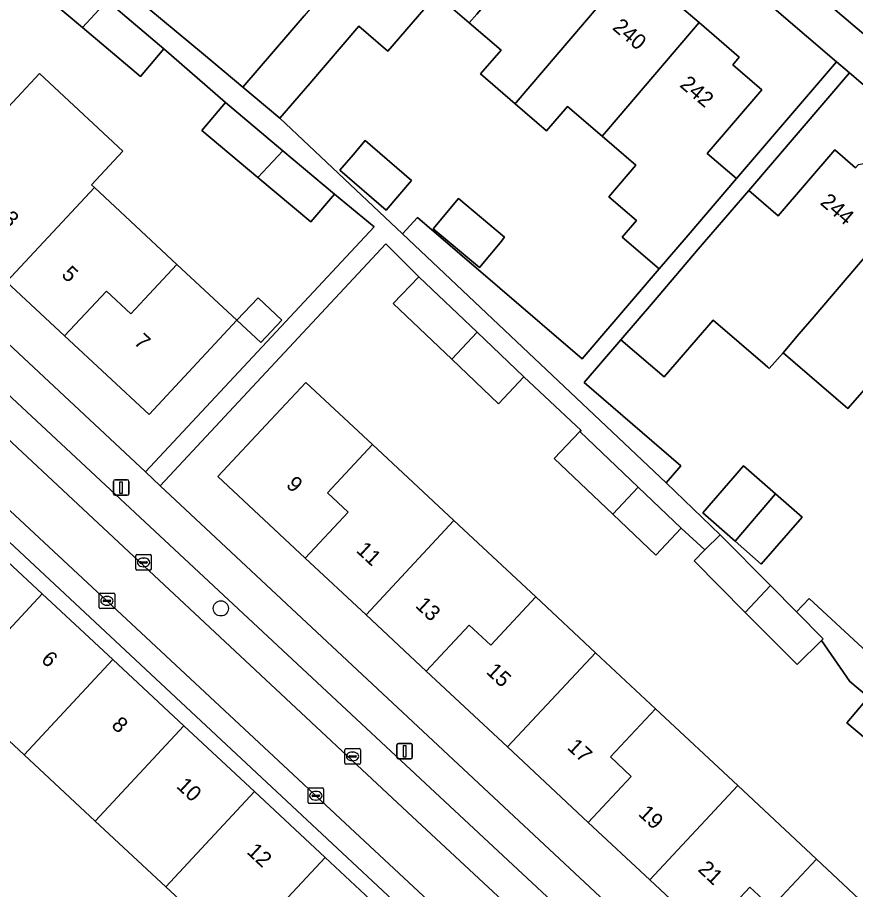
# Model space of a CAD drawing. Extents: x 162344 to 162869, y 381217 to 381818.
# Drawn here: x 162555.1 to 162609, y 381674.4 to 381730.6 of the extents above; entities that cross this region are included whole.
import ezdxf

# ---------------------------------------------------------------- set-up
doc = ezdxf.new("R2010")
doc.units = 0
for name, color, linetype in [('IMGEO_Boom', 7, 'Continuous'), ('IMGEO_Erf', 7, 'Continuous'), ('IMGEO_Fietspad_gesloten', 7, 'Continuous'), ('IMGEO_Kolk', 7, 'Continuous'), ('IMGEO_Lichtmast', 7, 'Continuous'), ('IMGEO_Pand', 7, 'Continuous'), ('IMGEO_Pand_nummerreeks', 7, 'Continuous'), ('IMGEO_Parkeervlak_open', 7, 'Continuous'), ('IMGEO_Rijbaan_lokaal_open', 7, 'Continuous'), ('IMGEO_Voetpad_open', 7, 'Continuous')]:
    doc.layers.add(name, color=color, linetype=linetype)

msp = doc.modelspace()

# ---------------------------------------------------------------- linework, layer by layer
at = {"layer": 'IMGEO_Boom'}
msp.add_circle((162568.156, 381692.535), 0.489, dxfattribs=at)
at = {"layer": 'IMGEO_Erf'}
for points in [[(162596.322, 381732.504), (162598.952, 381730.245), (162601.541, 381728.021), (162601.121, 381727.533), (162603.002, 381725.917), (162599.484, 381721.821), (162601.374, 381720.198), (162607.811, 381727.718), (162581.778, 381750)], [(162542.992, 381720.281), (162563.297, 381701.321), (162578.026, 381717.094), (162575.468, 381719.201), (162573.943, 381717.409), (162570.541, 381720.273), (162566.939, 381723.305), (162568.455, 381725.105), (162564.48, 381728.563), (162562.98, 381726.782), (162559.24, 381729.932), (162555.696, 381732.916)], [(162561.746, 381732.604), (162567.036, 381728.214), (162569.573, 381726.09), (162573.515, 381730.687)], [(162554.45, 381724.8), (162556.476, 381726.97), (162561.841, 381721.977), (162559.819, 381719.804), (162560.009, 381719.627), (162565.324, 381714.682), (162569.192, 381711.083), (162563.538, 381705.006), (162558.088, 381710.077), (162554.346, 381713.559)], [(162641.109, 381699.217), (162608.637, 381727.011), (162602.161, 381719.444), (162604.056, 381717.815), (162607.691, 381722.048), (162609.034, 381720.895), (162609.2, 381721.088)], [(162612.069, 381682.135), (162608.475, 381685.167), (162609.862, 381686.81), (162608.666, 381687.82), (162606.841, 381690.474), (162605.272, 381688.915), (162601.931, 381692.276), (162598.631, 381695.597), (162599.334, 381696.296), (162597.813, 381697.691), (162596.168, 381695.962), (162593.402, 381698.595), (162589.63, 381702.185), (162591.274, 381703.913), (162591.351, 381703.994), (162587.677, 381707.435), (162586.038, 381705.711), (162583.032, 381708.569), (162579.26, 381712.156), (162580.899, 381713.88), (162578.781, 381715.999), (162564.247, 381700.434), (162622.51, 381646.029)], [(162609.6, 381706.628), (162608.546, 381705.405), (162604.373, 381708.988), (162603.481, 381707.984), (162603.386, 381708.066), (162603.222, 381708.206), (162599.855, 381711.095), (162596.711, 381707.431), (162593.913, 381709.832), (162591.547, 381707.074), (162597.786, 381701.721), (162596.834, 381700.611), (162600.311, 381697.267), (162603.549, 381694.009), (162605.241, 381692.306), (162606.042, 381693.176), (162610.347, 381689.206)], [(162599.464, 381671.623), (162595.782, 381675.059), (162591.822, 381678.754), (162586.616, 381683.614), (162581.385, 381688.496), (162577.507, 381692.115), (162573.595, 381695.767), (162567.969, 381701.017), (162571.381, 381704.673), (162573.632, 381707.085), (162577.916, 381703.087), (162583.17, 381698.183), (162588.433, 381693.272), (162592.279, 381689.682), (162596.144, 381686.075), (162601.445, 381681.127), (162606.512, 381676.399), (162610.649, 381672.537)], [(162569.154, 381670.372), (162564.603, 381674.609), (162560.059, 381678.84), (162555.476, 381683.106), (162550.927, 381687.341)]]:
    msp.add_lwpolyline(points, dxfattribs=at)
for points in [[(162592.71, 381722.935), (162590.48, 381724.85), (162589.137, 381723.286), (162587.113, 381725.024), (162584.88, 381726.942), (162586.2, 381728.479), (162584.152, 381730.238), (162582.034, 381732.057), (162578.903, 381728.412), (162577.046, 381730.008), (162573.879, 381726.321), (162571.963, 381724.09), (162579.844, 381716.65), (162580.824, 381717.707), (162591.418, 381708.607), (162596.381, 381714.385), (162593.998, 381716.432), (162594.918, 381717.503), (162593.142, 381719.036), (162594.886, 381721.066)], [(162576.674, 381721.739), (162577.454, 381722.645), (162580.438, 381720.078), (162578.802, 381718.175), (162575.817, 381720.743)], [(162586.135, 381716.074), (162584.805, 381714.484), (162581.832, 381716.969), (162583.459, 381718.915), (162586.431, 381716.429)], [(162569.192, 381711.083), (162570.557, 381712.53), (162572.082, 381711.09), (162570.722, 381709.648)], [(162548.344, 381702.569), (162547.662, 381701.832), (162552.208, 381697.599), (162556.645, 381693.468), (162561.194, 381689.233), (162565.777, 381684.966), (162570.32, 381680.736), (162574.872, 381676.499), (162579.382, 381672.299), (162583.891, 381668.101), (162588.442, 381663.864), (162592.919, 381659.696), (162597.312, 381655.606), (162601.823, 381651.406), (162606.458, 381647.09), (162610.852, 381643), (162615.546, 381638.629), (162616.162, 381639.291), (162606.523, 381648.285)], [(162601.276, 381696.857), (162599.188, 381698.675), (162601.824, 381701.703), (162603.88, 381699.914), (162605.602, 381698.416), (162602.965, 381695.387)]]:
    msp.add_lwpolyline(points, close=True, dxfattribs=at)
at = {"layer": 'IMGEO_Fietspad_gesloten'}
msp.add_lwpolyline([(162530.162, 381796.875), (162530.974, 381796.217), (162578.489, 381755.878), (162611.83, 381727.598), (162620.898, 381719.907), (162656.302, 381689.888), (162668.485, 381679.538), (162672.31, 381676.305)], dxfattribs=at)
at = {"layer": 'IMGEO_Kolk'}
for p, q in [((162562.675, 381695.071), (162562.675, 381695.923)), ((162562.75, 381695.997), (162563.602, 381695.997)), ((162563.163, 381695.777), (162563.188, 381695.777)), ((162563.676, 381695.923), (162563.676, 381695.071)), ((162562.934, 381695.491), (162562.934, 381695.503)), ((162563.372, 381695.454), (162562.974, 381695.454)), ((162562.977, 381695.54), (162563.375, 381695.54)), ((162563.186, 381695.217), (162563.161, 381695.217)), ((162563.418, 381695.503), (162563.418, 381695.491)), ((162563.602, 381694.997), (162562.75, 381694.997)), ((162560.317, 381692.595), (162560.317, 381693.447)), ((162560.392, 381693.521), (162561.244, 381693.521)), ((162561.318, 381693.447), (162561.318, 381692.595)), ((162560.576, 381693.015), (162560.576, 381693.027)), ((162561.014, 381692.978), (162560.616, 381692.978)), ((162560.619, 381693.064), (162561.017, 381693.064)), ((162560.805, 381693.301), (162560.83, 381693.301)), ((162561.06, 381693.027), (162561.06, 381693.015)), ((162561.244, 381692.521), (162560.392, 381692.521)), ((162560.828, 381692.741), (162560.803, 381692.741)), ((162576.138, 381682.578), (162576.138, 381683.43)), ((162576.213, 381683.504), (162577.065, 381683.504)), ((162577.139, 381683.43), (162577.139, 381682.578)), ((162576.397, 381682.998), (162576.397, 381683.01)), ((162576.835, 381682.961), (162576.437, 381682.961)), ((162576.44, 381683.047), (162576.838, 381683.047)), ((162576.626, 381683.284), (162576.651, 381683.284)), ((162576.881, 381683.01), (162576.881, 381682.998)), ((162577.065, 381682.504), (162576.213, 381682.504)), ((162576.649, 381682.724), (162576.624, 381682.724)), ((162573.774, 381680.048), (162573.774, 381680.9)), ((162573.849, 381680.974), (162574.701, 381680.974)), ((162574.076, 381680.517), (162574.474, 381680.517)), ((162574.262, 381680.754), (162574.287, 381680.754)), ((162574.775, 381680.9), (162574.775, 381680.048)), ((162574.701, 381679.974), (162573.849, 381679.974)), ((162574.033, 381680.468), (162574.033, 381680.48)), ((162574.471, 381680.431), (162574.073, 381680.431)), ((162574.285, 381680.194), (162574.26, 381680.194)), ((162574.517, 381680.48), (162574.517, 381680.468))]:
    msp.add_line(p, q, dxfattribs=at)
for points in [[(162562.675, 381695.071), (162562.675, 381695.923)], [(162562.75, 381695.997), (162563.602, 381695.997)], [(162563.676, 381695.923), (162563.676, 381695.071)], [(162563.602, 381694.997), (162562.75, 381694.997)], [(162560.317, 381692.595), (162560.317, 381693.447)], [(162560.392, 381693.521), (162561.244, 381693.521)], [(162561.318, 381693.447), (162561.318, 381692.595)], [(162561.244, 381692.521), (162560.392, 381692.521)], [(162576.138, 381682.578), (162576.138, 381683.43)], [(162576.213, 381683.504), (162577.065, 381683.504)], [(162577.139, 381683.43), (162577.139, 381682.578)], [(162577.065, 381682.504), (162576.213, 381682.504)], [(162573.774, 381680.048), (162573.774, 381680.9)], [(162573.849, 381680.974), (162574.701, 381680.974)], [(162574.775, 381680.9), (162574.775, 381680.048)], [(162574.701, 381679.974), (162573.849, 381679.974)]]:
    msp.add_lwpolyline(points, dxfattribs=at)
for centre, radius, start, end in [((162562.752, 381695.921), 0.0765, 91.552, 178.448), ((162562.752, 381695.921), 0.0765, 91.552, 178.448), ((162563.6, 381695.921), 0.0765, 1.552, 88.448), ((162563.6, 381695.921), 0.0765, 1.552, 88.448), ((162562.974, 381695.5), 0.0403, 85.8775, 175.7526), ((162562.971, 381695.49), 0.0366, 178.938, 274.7102), ((162563.375, 381695.497), 0.043, 264.8664, 352.4533), ((162563.379, 381695.502), 0.0386, 1.7309, 96.639), ((162562.752, 381695.073), 0.0765, 181.552, 268.448), ((162562.752, 381695.073), 0.0765, 181.552, 268.448), ((162563.6, 381695.073), 0.0765, 271.552, 358.448), ((162563.6, 381695.073), 0.0765, 271.552, 358.448), ((162560.394, 381693.445), 0.0765, 91.552, 178.448), ((162560.394, 381693.445), 0.0765, 91.552, 178.448), ((162561.242, 381693.445), 0.0765, 1.552, 88.448), ((162561.242, 381693.445), 0.0765, 1.552, 88.448), ((162560.616, 381693.024), 0.0403, 85.8775, 175.7526), ((162560.613, 381693.014), 0.0366, 178.938, 274.7102), ((162561.017, 381693.021), 0.043, 264.8664, 352.4533), ((162561.021, 381693.026), 0.0386, 1.7309, 96.639), ((162560.394, 381692.597), 0.0765, 181.552, 268.448), ((162560.394, 381692.597), 0.0765, 181.552, 268.448), ((162561.242, 381692.597), 0.0765, 271.552, 358.448), ((162561.242, 381692.597), 0.0765, 271.552, 358.448), ((162576.215, 381683.428), 0.0765, 91.552, 178.448), ((162576.215, 381683.428), 0.0765, 91.552, 178.448), ((162577.063, 381683.428), 0.0765, 1.552, 88.448), ((162577.063, 381683.428), 0.0765, 1.552, 88.448), ((162576.437, 381683.007), 0.0403, 85.8775, 175.7526), ((162576.434, 381682.997), 0.0366, 178.938, 274.7102), ((162576.838, 381683.004), 0.043, 264.8664, 352.4533), ((162576.842, 381683.009), 0.0386, 1.7309, 96.639), ((162576.215, 381682.58), 0.0765, 181.552, 268.448), ((162576.215, 381682.58), 0.0765, 181.552, 268.448), ((162577.063, 381682.58), 0.0765, 271.552, 358.448), ((162577.063, 381682.58), 0.0765, 271.552, 358.448), ((162573.851, 381680.898), 0.0765, 91.552, 178.448), ((162573.851, 381680.898), 0.0765, 91.552, 178.448), ((162574.073, 381680.477), 0.0403, 85.8775, 175.7526), ((162574.478, 381680.479), 0.0386, 1.7309, 96.639), ((162574.699, 381680.898), 0.0765, 1.552, 88.448), ((162574.699, 381680.898), 0.0765, 1.552, 88.448), ((162573.851, 381680.05), 0.0765, 181.552, 268.448), ((162573.851, 381680.05), 0.0765, 181.552, 268.448), ((162574.07, 381680.467), 0.0366, 178.938, 274.7102), ((162574.474, 381680.474), 0.043, 264.8664, 352.4533), ((162574.699, 381680.05), 0.0765, 271.552, 358.448), ((162574.699, 381680.05), 0.0765, 271.552, 358.448)]:
    msp.add_arc(centre, radius, start, end, dxfattribs=at)
for centre, major_axis, ratio, start_param, end_param in [((162563.162, 381695.497), (-0.387, 0.002), 0.722429, 4.712389, 7.853982), ((162563.187, 381695.497), (-0.39, 0.002), 0.717154, 1.570796, 4.712389), ((162560.804, 381693.021), (-0.387, 0.002), 0.722429, 4.712389, 7.853982), ((162560.829, 381693.021), (-0.39, 0.002), 0.717154, 1.570796, 4.712389), ((162576.625, 381683.004), (-0.387, 0.002), 0.722429, 4.712389, 7.853982), ((162576.65, 381683.004), (-0.39, 0.002), 0.717154, 1.570796, 4.712389), ((162574.261, 381680.474), (-0.387, 0.002), 0.722429, 4.712389, 7.853982), ((162574.286, 381680.474), (-0.39, 0.002), 0.717154, 1.570796, 4.712389)]:
    msp.add_ellipse(centre, major_axis=major_axis, ratio=ratio, start_param=start_param, end_param=end_param, dxfattribs=at)
at = {"layer": 'IMGEO_Lichtmast'}
for p, q in [((162561.237, 381699.913), (162561.237, 381700.713)), ((162561.237, 381700.713), (162561.237, 381699.913)), ((162561.337, 381700.813), (162562.127, 381700.813)), ((162562.127, 381700.813), (162561.337, 381700.813)), ((162562.227, 381700.713), (162562.227, 381699.913)), ((162562.227, 381699.913), (162562.227, 381700.713)), ((162562.127, 381699.813), (162561.337, 381699.813)), ((162561.337, 381699.813), (162562.127, 381699.813)), ((162579.494, 381682.942), (162579.494, 381683.742)), ((162579.494, 381683.742), (162579.494, 381682.942)), ((162579.594, 381683.842), (162580.384, 381683.842)), ((162580.384, 381683.842), (162579.594, 381683.842)), ((162580.484, 381683.742), (162580.484, 381682.942)), ((162580.484, 381682.942), (162580.484, 381683.742)), ((162580.384, 381682.842), (162579.594, 381682.842)), ((162579.594, 381682.842), (162580.384, 381682.842))]:
    msp.add_line(p, q, dxfattribs=at)
for points in [[(162561.657, 381700.688), (162561.807, 381700.688), (162561.807, 381699.938), (162561.657, 381699.938), (162561.657, 381700.688)], [(162579.914, 381683.717), (162580.064, 381683.717), (162580.064, 381682.967), (162579.914, 381682.967), (162579.914, 381683.717)]]:
    msp.add_lwpolyline(points, dxfattribs=at)
for centre, start, end in [((162561.337, 381700.713), 90, 180), ((162561.337, 381700.713), 90, 180), ((162562.127, 381700.713), 0, 90), ((162562.127, 381700.713), 360, 90), ((162561.337, 381699.913), 180, 270), ((162561.337, 381699.913), 180, 270), ((162562.127, 381699.913), 270, 0), ((162562.127, 381699.913), 270, 0), ((162579.594, 381683.742), 90, 180), ((162579.594, 381683.742), 90, 180), ((162580.384, 381683.742), 0, 90), ((162580.384, 381683.742), 360, 90), ((162579.594, 381682.942), 180, 270), ((162579.594, 381682.942), 180, 270), ((162580.384, 381682.942), 270, 0), ((162580.384, 381682.942), 270, 0)]:
    msp.add_arc(centre, 0.1, start, end, dxfattribs=at)
at = {"layer": 'IMGEO_Pand'}
for points in [[(162582.034, 381732.057), (162584.152, 381730.238), (162584.631, 381730.78), (162590.399, 381737.557), (162587.855, 381739.741), (162587.383, 381739.191), (162585.635, 381740.693), (162580.533, 381734.752), (162580.28, 381734.969), (162577.518, 381731.754), (162575.74, 381733.281), (162573.515, 381730.687), (162569.573, 381726.09), (162571.963, 381724.09), (162573.879, 381726.321), (162577.046, 381730.008), (162578.903, 381728.412)], [(162594.215, 381733.36), (162592.582, 381734.763), (162593.036, 381735.292), (162590.399, 381737.557), (162584.631, 381730.78), (162584.152, 381730.238), (162586.2, 381728.479), (162584.88, 381726.942), (162587.113, 381725.024), (162587.184, 381725.099)], [(162557.196, 381734.698), (162555.696, 381732.916), (162559.24, 381729.932), (162560.831, 381731.636)], [(162598.952, 381730.245), (162596.322, 381732.504), (162595.851, 381731.956), (162594.215, 381733.36), (162587.184, 381725.099), (162587.113, 381725.024), (162589.137, 381723.286), (162590.48, 381724.85), (162592.71, 381722.935), (162593.129, 381723.404)], [(162560.831, 381731.636), (162559.24, 381729.932), (162562.98, 381726.782), (162564.48, 381728.563)], [(162603.002, 381725.917), (162601.121, 381727.533), (162601.541, 381728.021), (162598.952, 381730.245), (162593.129, 381723.404), (162592.71, 381722.935), (162594.886, 381721.066), (162593.142, 381719.036), (162594.918, 381717.503), (162593.998, 381716.432), (162596.381, 381714.385), (162598.117, 381716.406), (162601.374, 381720.198), (162599.484, 381721.821)], [(162560.009, 381719.627), (162559.819, 381719.804), (162561.841, 381721.977), (162556.476, 381726.97), (162554.45, 381724.8), (162551.49, 381721.63), (162553.161, 381720.07), (162550.459, 381717.175), (162554.346, 381713.559)], [(162568.455, 381725.105), (162566.939, 381723.305), (162570.541, 381720.273), (162572.149, 381721.995)], [(162576.674, 381721.739), (162575.817, 381720.743), (162578.802, 381718.175), (162580.438, 381720.078), (162577.454, 381722.645)], [(162612.215, 381718.179), (162611.792, 381718.542), (162611.982, 381718.751), (162611.972, 381719.385), (162609.877, 381721.185), (162609.2, 381721.088), (162609.034, 381720.895), (162607.691, 381722.048), (162604.056, 381717.815), (162602.161, 381719.444), (162598.905, 381715.65), (162596.011, 381712.277), (162593.913, 381709.832), (162596.711, 381707.431), (162599.855, 381711.095), (162603.222, 381708.206), (162603.386, 381708.066), (162603.481, 381707.984), (162604.373, 381708.988), (162605.387, 381710.182), (162606.369, 381711.314)], [(162572.149, 381721.995), (162570.541, 381720.273), (162573.943, 381717.409), (162575.468, 381719.201)], [(162565.324, 381714.682), (162560.009, 381719.627), (162554.346, 381713.559), (162558.088, 381710.077), (162560.779, 381712.96), (162562.349, 381711.494)], [(162586.135, 381716.074), (162586.431, 381716.429), (162583.459, 381718.915), (162581.832, 381716.969), (162584.805, 381714.484)], [(162616.899, 381715.203), (162613.55, 381718.079), (162612.685, 381717.776), (162612.215, 381718.179), (162606.369, 381711.314), (162605.387, 381710.182), (162604.373, 381708.988), (162608.546, 381705.405), (162609.6, 381706.628), (162609.877, 381706.957)], [(162569.192, 381711.083), (162565.324, 381714.682), (162562.349, 381711.494), (162560.779, 381712.96), (162558.088, 381710.077), (162563.538, 381705.006)], [(162580.899, 381713.88), (162579.26, 381712.156), (162583.032, 381708.569), (162584.655, 381710.308)], [(162569.192, 381711.083), (162570.722, 381709.648), (162572.082, 381711.09), (162570.557, 381712.53)], [(162584.655, 381710.308), (162583.032, 381708.569), (162586.038, 381705.711), (162587.677, 381707.435)], [(162577.916, 381703.087), (162573.632, 381707.085), (162571.381, 381704.673), (162567.969, 381701.017), (162573.595, 381695.767), (162576.36, 381698.73), (162575.018, 381699.982)], [(162591.274, 381703.913), (162589.63, 381702.185), (162593.402, 381698.595), (162595.03, 381700.34)], [(162577.507, 381692.115), (162583.17, 381698.183), (162577.916, 381703.087), (162575.018, 381699.982), (162576.36, 381698.73), (162573.595, 381695.767)], [(162603.88, 381699.914), (162601.824, 381701.703), (162599.188, 381698.675), (162601.276, 381696.857)], [(162595.03, 381700.34), (162593.402, 381698.595), (162596.168, 381695.962), (162597.813, 381697.691)], [(162603.88, 381699.914), (162601.276, 381696.857), (162602.965, 381695.387), (162605.602, 381698.416)], [(162577.507, 381692.115), (162581.385, 381688.496), (162584.15, 381691.459), (162585.535, 381690.167), (162588.433, 381693.272), (162583.17, 381698.183)], [(162556.645, 381693.468), (162552.208, 381697.599), (162546.49, 381691.473), (162550.927, 381687.341)], [(162600.311, 381697.267), (162599.334, 381696.296), (162598.631, 381695.597), (162601.931, 381692.276), (162603.549, 381694.009)], [(162605.241, 381692.306), (162603.549, 381694.009), (162601.931, 381692.276), (162605.272, 381688.915), (162606.841, 381690.474), (162606.952, 381690.584)], [(162561.194, 381689.233), (162556.645, 381693.468), (162550.927, 381687.341), (162555.476, 381683.106)], [(162581.385, 381688.496), (162586.616, 381683.614), (162592.279, 381689.682), (162588.433, 381693.272), (162585.535, 381690.167), (162584.15, 381691.459)], [(162592.279, 381689.682), (162586.616, 381683.614), (162591.822, 381678.754), (162594.588, 381681.718), (162593.246, 381682.97), (162596.144, 381686.075)], [(162565.777, 381684.966), (162561.194, 381689.233), (162555.476, 381683.106), (162560.059, 381678.84)], [(162609.862, 381686.81), (162608.475, 381685.167), (162612.069, 381682.135), (162613.453, 381683.778), (162613.581, 381683.93), (162609.989, 381686.961)], [(162601.445, 381681.127), (162596.144, 381686.075), (162593.246, 381682.97), (162594.588, 381681.718), (162591.822, 381678.754), (162595.782, 381675.059)], [(162570.32, 381680.736), (162565.777, 381684.966), (162560.059, 381678.84), (162564.603, 381674.609)], [(162606.512, 381676.399), (162601.445, 381681.127), (162595.782, 381675.059), (162599.464, 381671.623), (162602.229, 381674.586), (162603.614, 381673.294)], [(162574.872, 381676.499), (162570.32, 381680.736), (162564.603, 381674.609), (162569.154, 381670.372)], [(162579.382, 381672.299), (162574.872, 381676.499), (162569.154, 381670.372), (162573.664, 381666.173)], [(162606.512, 381676.399), (162603.614, 381673.294), (162602.229, 381674.586), (162599.464, 381671.623), (162604.986, 381666.469), (162610.649, 381672.537)]]:
    msp.add_lwpolyline(points, close=True, dxfattribs=at)
at = {"layer": 'IMGEO_Parkeervlak_open'}
for points in [[(162542.273, 381714.77), (162580.185, 381679.418), (162591.19, 381669.184), (162593.726, 381666.826), (162618.042, 381644.213), (162632.252, 381630.976)], [(162581.635, 381680.986), (162546.116, 381714.053)], [(162631.144, 381634.866), (162631.092, 381634.929), (162619.498, 381645.735), (162581.635, 381680.986)]]:
    msp.add_lwpolyline(points, dxfattribs=at)
at = {"layer": 'IMGEO_Rijbaan_lokaal_open'}
msp.add_lwpolyline([(162546.399, 381706.372), (162548.027, 381704.879), (162560.818, 381693.021), (162573.453, 381681.241), (162574.275, 381680.474), (162586.238, 381669.332), (162588.969, 381666.789), (162591.19, 381669.184), (162580.185, 381679.418), (162542.273, 381714.77)], dxfattribs=at)
at = {"layer": 'IMGEO_Voetpad_open'}
for points in [[(162672.31, 381676.305), (162668.485, 381679.538), (162656.302, 381689.888), (162620.898, 381719.907), (162611.83, 381727.598), (162578.489, 381755.878), (162530.974, 381796.217)], [(162528.884, 381795.273), (162581.778, 381750), (162607.811, 381727.718), (162608.637, 381727.011), (162641.109, 381699.217), (162651.895, 381689.662), (162650.823, 381688.494), (162652.873, 381686.801), (162657.285, 381682.992), (162657.765, 381682.579), (162670.832, 381671.299), (162671.169, 381671.008), (162679.213, 381664.065), (162681.539, 381661.361), (162682.168, 381662.17), (162684.232, 381664.825), (162683.099, 381665.838)], [(162546.116, 381714.053), (162581.635, 381680.986), (162619.498, 381645.735), (162631.092, 381634.929), (162631.144, 381634.866), (162633.394, 381635.882), (162633.056, 381636.194), (162622.51, 381646.029), (162564.247, 381700.434), (162563.297, 381701.321), (162542.992, 381720.281), (162544.927, 381722.323), (162550.499, 381728.32), (162549.382, 381729.332), (162549.177, 381729.094), (162542.325, 381735.015), (162542.783, 381735.545), (162540.53, 381737.492), (162538.277, 381739.439), (162536.025, 381741.385), (162533.772, 381743.332), (162531.519, 381745.279), (162527.407, 381740.337), (162535.988, 381732.91)], [(162560.831, 381731.636), (162564.48, 381728.563), (162568.455, 381725.105), (162572.149, 381721.995), (162575.468, 381719.201), (162578.026, 381717.094), (162563.297, 381701.321), (162564.247, 381700.434), (162578.781, 381715.999), (162580.899, 381713.88), (162584.655, 381710.308), (162587.677, 381707.435), (162591.351, 381703.994), (162591.274, 381703.913), (162595.03, 381700.34), (162597.813, 381697.691), (162599.334, 381696.296), (162600.311, 381697.267), (162596.834, 381700.611), (162579.844, 381716.65), (162571.963, 381724.09), (162569.573, 381726.09), (162567.036, 381728.214), (162561.746, 381732.604)], [(162538.222, 381707.201), (162539.084, 381706.089), (162540.132, 381704.823), (162543.164, 381707.283), (162547.422, 381703.385), (162547.035, 381702.94), (162544.148, 381699.726), (162544.973, 381698.927), (162547.662, 381701.832), (162548.344, 381702.569), (162606.523, 381648.285), (162616.162, 381639.291), (162615.546, 381638.629), (162616.646, 381637.643), (162618.835, 381635.59), (162624.28, 381630.339)], [(162626.089, 381632.217), (162624.566, 381633.613), (162621.502, 381636.51), (162620.666, 381635.608), (162617.099, 381639.112), (162617.846, 381639.9), (162611.825, 381645.502), (162600.499, 381656.056), (162591.536, 381664.4), (162588.969, 381666.789), (162586.238, 381669.332), (162574.275, 381680.474), (162573.453, 381681.241), (162560.818, 381693.021), (162548.027, 381704.879), (162546.399, 381706.372)], [(162635.091, 381667.467), (162615.01, 381684.77), (162612.474, 381686.934), (162619.076, 381694.672), (162622.802, 381699.039), (162622.094, 381699.644), (162620.223, 381697.465), (162618.488, 381695.445), (162613.351, 381689.464), (162610.347, 381689.206), (162606.042, 381693.176), (162605.241, 381692.306), (162606.952, 381690.584), (162606.841, 381690.474), (162608.666, 381687.82), (162609.862, 381686.81), (162609.989, 381686.961), (162613.581, 381683.93), (162616.98, 381681.063), (162616.85, 381680.909), (162618.448, 381679.6), (162618.524, 381679.689), (162622.019, 381676.725), (162625.554, 381673.728)]]:
    msp.add_lwpolyline(points, dxfattribs=at)
msp.add_lwpolyline([(162579.844, 381716.65), (162596.834, 381700.611), (162597.786, 381701.721), (162591.547, 381707.074), (162593.913, 381709.832), (162596.011, 381712.277), (162598.905, 381715.65), (162602.161, 381719.444), (162608.637, 381727.011), (162607.811, 381727.718), (162601.374, 381720.198), (162598.117, 381716.406), (162596.381, 381714.385), (162591.418, 381708.607), (162580.824, 381717.707)], close=True, dxfattribs=at)

# ---------------------------------------------------------------- texts
at = {"layer": 'IMGEO_Pand_nummerreeks'}
for s, rotation, p in [('240', 319.6065, (162593.317, 381729.851)), ('242', 319.6065, (162597.654, 381726.161)), ('244', 319.5836, (162606.695, 381718.588)), ('3', 316.9766, (162554.025, 381717.51)), ('5', 316.9766, (162557.834, 381713.955)), ('7', 316.9766, (162562.494, 381709.606)), ('9', 316.9758, (162572.299, 381700.422)), ('11', 316.9758, (162576.817, 381696.207)), ('13', 316.9758, (162580.629, 381692.65)), ('6', 316.9766, (162556.517, 381689.17)), ('15', 316.9758, (162585.183, 381688.399)), ('8', 316.9766, (162561.049, 381684.941)), ('17', 316.9758, (162590.402, 381683.528)), ('10', 316.9766, (162565.242, 381681.028)), ('19', 316.9758, (162594.985, 381679.251)), ('12', 316.9766, (162569.766, 381676.806)), ('21', 316.9758, (162598.822, 381675.669))]:
    msp.add_text(s, height=1, rotation=rotation, dxfattribs=at).set_placement(p)

doc.saveas('drawing.dxf')
